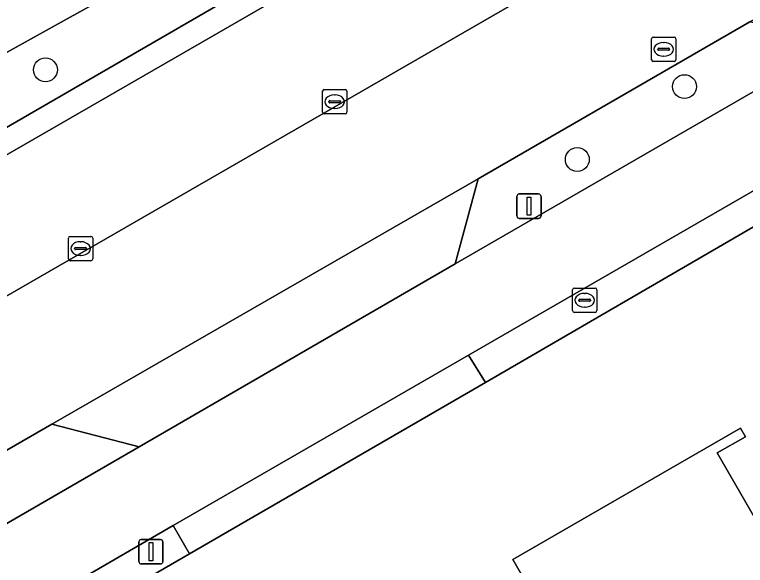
# Model space of a CAD drawing. Extents: x 159039 to 160102, y 381214 to 382524.
# Drawn here: x 159439.83 to 159469.78, y 382332.06 to 382354.64 of the extents above; entities that cross this region are included whole.
import ezdxf

# ---------------------------------------------------------------- set-up
doc = ezdxf.new("R2010")
doc.units = 0
for name, color, linetype in [('IMGEO_Berm_groen', 7, 'Continuous'), ('IMGEO_Boom', 7, 'Continuous'), ('IMGEO_Brandkraan', 7, 'Continuous'), ('IMGEO_Erf', 7, 'Continuous'), ('IMGEO_Fietspad_gesloten', 7, 'Continuous'), ('IMGEO_Groenvoorziening', 7, 'Continuous'), ('IMGEO_Haag', 7, 'Continuous'), ('IMGEO_Kolk', 7, 'Continuous'), ('IMGEO_Lichtmast', 7, 'Continuous'), ('IMGEO_Pand', 7, 'Continuous'), ('IMGEO_Parkeervlak_open', 7, 'Continuous'), ('IMGEO_Rijbaan_lokaal_open', 7, 'Continuous'), ('IMGEO_Rijbaan_regionaal_gesloten', 7, 'Continuous'), ('IMGEO_Rioolput', 7, 'Continuous'), ('IMGEO_Voetpad_open', 7, 'Continuous')]:
    doc.layers.add(name, color=color, linetype=linetype)

msp = doc.modelspace()

# ---------------------------------------------------------------- linework, layer by layer
at = {"layer": 'IMGEO_Berm_groen'}
for points in [[(159501.17, 382387.342), (159495.085, 382383.97), (159490.179, 382381.25), (159456.73, 382362.673), (159453.276, 382360.755), (159437.509, 382351.998), (159415.857, 382339.444), (159388.416, 382323.466), (159385.581, 382321.683)], [(159412.772, 382327.702), (159410.378, 382331.932), (159410.748, 382333.379), (159493.883, 382381.512), (159495.156, 382381.304), (159497.833, 382376.762), (159500.456, 382378.308)]]:
    msp.add_lwpolyline(points, dxfattribs=at)
msp.add_lwpolyline([(159473.454, 382353.412), (159469.957, 382354.345), (159458.829, 382347.907), (159457.885, 382344.421)], close=True, dxfattribs=at)
at = {"layer": 'IMGEO_Boom'}
for centre in [(159441.088, 382352.374), (159467.28, 382351.689), (159462.888, 382348.698)]:
    msp.add_circle(centre, 0.489, dxfattribs=at)
at = {"layer": 'IMGEO_Brandkraan'}
for p, q in [((159462.767, 382343.43), (159463.619, 382343.43)), ((159462.692, 382342.504), (159462.692, 382343.356)), ((159463.18, 382343.21), (159463.205, 382343.21)), ((159463.693, 382343.356), (159463.693, 382342.504)), ((159462.951, 382342.924), (159462.951, 382342.936)), ((159463.389, 382342.887), (159462.991, 382342.887)), ((159462.994, 382342.973), (159463.392, 382342.973)), ((159463.435, 382342.936), (159463.435, 382342.924)), ((159463.203, 382342.65), (159463.178, 382342.65)), ((159463.619, 382342.43), (159462.767, 382342.43))]:
    msp.add_line(p, q, dxfattribs=at)
for points in [[(159462.767, 382343.43), (159463.619, 382343.43)], [(159462.692, 382342.504), (159462.692, 382343.356)], [(159463.693, 382343.356), (159463.693, 382342.504)], [(159463.619, 382342.43), (159462.767, 382342.43)]]:
    msp.add_lwpolyline(points, dxfattribs=at)
for centre, radius, start, end in [((159462.769, 382343.354), 0.0765, 91.552, 178.448), ((159462.769, 382343.354), 0.0765, 91.552, 178.448), ((159463.617, 382343.354), 0.0765, 1.552, 88.448), ((159463.617, 382343.354), 0.0765, 1.552, 88.448), ((159462.991, 382342.933), 0.0403, 85.8775, 175.7526), ((159462.988, 382342.923), 0.0366, 178.938, 274.7102), ((159463.392, 382342.93), 0.043, 264.8664, 352.4533), ((159463.396, 382342.935), 0.0386, 1.7309, 96.639), ((159462.769, 382342.506), 0.0765, 181.552, 268.448), ((159462.769, 382342.506), 0.0765, 181.552, 268.448), ((159463.617, 382342.506), 0.0765, 271.552, 358.448), ((159463.617, 382342.506), 0.0765, 271.552, 358.448)]:
    msp.add_arc(centre, radius, start, end, dxfattribs=at)
for centre, major_axis, ratio, start_param, end_param in [((159463.179, 382342.93), (-0.387, 0.002), 0.722429, 4.712389, 7.853982), ((159463.204, 382342.93), (-0.39, 0.002), 0.717154, 1.570796, 4.712389)]:
    msp.add_ellipse(centre, major_axis=major_axis, ratio=ratio, start_param=start_param, end_param=end_param, dxfattribs=at)
at = {"layer": 'IMGEO_Erf'}
for points in [[(159527.866, 382340.68), (159526.199, 382339.82), (159525.298, 382341.566), (159526.883, 382342.383), (159511.155, 382369.645), (159506.479, 382366.946), (159488.307, 382356.455), (159473.818, 382348.101), (159459.124, 382339.557), (159446.995, 382332.536), (159420.799, 382317.382), (159411.549, 382312.006), (159413.857, 382307.93), (159414.439, 382308.236), (159416.457, 382304.795)], [(159494.472, 382322.439), (159494.125, 382322.239), (159493.241, 382323.773), (159485.407, 382319.256), (159481.804, 382325.504), (159476.743, 382322.586), (159480.346, 382316.338), (159472.512, 382311.82), (159473.397, 382310.286), (159473.05, 382310.087), (159462.741, 382327.966), (159460.243, 382332.297), (159469.576, 382337.679), (159469.776, 382337.332), (159468.623, 382336.668), (159471.122, 382332.335), (159472.301, 382333.014), (159472.487, 382333.954)]]:
    msp.add_lwpolyline(points, dxfattribs=at)
at = {"layer": 'IMGEO_Fietspad_gesloten'}
for points in [[(159404.755, 382309.691), (159410.868, 382313.197), (159411.452, 382313.515), (159420.131, 382318.504), (159446.319, 382333.691), (159458.428, 382340.678), (159473.177, 382349.191), (159487.627, 382357.578), (159505.817, 382368.093), (159511.227, 382371.221), (159512.721, 382372.085), (159512.731, 382372.092), (159520.042, 382376.293), (159585.572, 382414.231), (159595.067, 382419.777), (159595.151, 382419.631), (159602.995, 382424.583), (159606.262, 382426.888), (159612.034, 382430.691)], [(159509.216, 382374.079), (159504.855, 382371.559), (159487.352, 382361.444), (159473.454, 382353.412), (159457.885, 382344.421), (159444.93, 382336.916), (159418.59, 382321.667), (159417.165, 382320.842), (159413.503, 382318.73), (159409.064, 382316.173), (159403.629, 382313.01), (159397.349, 382309.85)]]:
    msp.add_lwpolyline(points, dxfattribs=at)
at = {"layer": 'IMGEO_Groenvoorziening'}
for points in [[(159495.156, 382381.304), (159493.883, 382381.512), (159410.748, 382333.379), (159410.378, 382331.932), (159412.772, 382327.702), (159413, 382327.831)], [(159411.689, 382332.859), (159455.074, 382357.89), (159458.092, 382359.631), (159493.96, 382380.325)]]:
    msp.add_lwpolyline(points, dxfattribs=at)
at = {"layer": 'IMGEO_Haag'}
for points in [[(159497.685, 382376.675), (159497.833, 382376.762), (159495.156, 382381.304), (159493.883, 382381.512), (159410.748, 382333.379), (159410.378, 382331.932), (159412.772, 382327.702), (159413, 382327.831)], [(159411.689, 382332.859), (159455.074, 382357.89), (159458.092, 382359.631), (159493.96, 382380.325)]]:
    msp.add_lwpolyline(points, dxfattribs=at)
at = {"layer": 'IMGEO_Kolk'}
for p, q in [((159452.444, 382350.643), (159452.444, 382351.495)), ((159452.519, 382351.569), (159453.371, 382351.569)), ((159453.445, 382351.495), (159453.445, 382350.643)), ((159452.932, 382351.349), (159452.957, 382351.349)), ((159452.703, 382351.063), (159452.703, 382351.075)), ((159453.141, 382351.026), (159452.743, 382351.026)), ((159452.746, 382351.112), (159453.144, 382351.112)), ((159453.187, 382351.075), (159453.187, 382351.063)), ((159453.371, 382350.569), (159452.519, 382350.569)), ((159452.955, 382350.789), (159452.93, 382350.789)), ((159442.028, 382344.623), (159442.028, 382345.475)), ((159442.103, 382345.549), (159442.955, 382345.549)), ((159443.029, 382345.475), (159443.029, 382344.623)), ((159442.516, 382345.329), (159442.541, 382345.329)), ((159442.287, 382345.043), (159442.287, 382345.055)), ((159442.725, 382345.006), (159442.327, 382345.006)), ((159442.33, 382345.092), (159442.728, 382345.092)), ((159442.771, 382345.055), (159442.771, 382345.043)), ((159442.539, 382344.769), (159442.514, 382344.769)), ((159442.955, 382344.549), (159442.103, 382344.549))]:
    msp.add_line(p, q, dxfattribs=at)
for points in [[(159452.444, 382350.643), (159452.444, 382351.495)], [(159452.519, 382351.569), (159453.371, 382351.569)], [(159453.445, 382351.495), (159453.445, 382350.643)], [(159453.371, 382350.569), (159452.519, 382350.569)], [(159442.028, 382344.623), (159442.028, 382345.475)], [(159442.103, 382345.549), (159442.955, 382345.549)], [(159443.029, 382345.475), (159443.029, 382344.623)], [(159442.955, 382344.549), (159442.103, 382344.549)]]:
    msp.add_lwpolyline(points, dxfattribs=at)
for centre, radius, start, end in [((159452.521, 382351.493), 0.0765, 91.552, 178.448), ((159452.521, 382351.493), 0.0765, 91.552, 178.448), ((159453.369, 382351.493), 0.0765, 1.552, 88.448), ((159453.369, 382351.493), 0.0765, 1.552, 88.448), ((159452.743, 382351.072), 0.0403, 85.8775, 175.7526), ((159452.74, 382351.062), 0.0366, 178.938, 274.7102), ((159453.144, 382351.069), 0.043, 264.8664, 352.4533), ((159453.148, 382351.074), 0.0386, 1.7309, 96.639), ((159452.521, 382350.645), 0.0765, 181.552, 268.448), ((159452.521, 382350.645), 0.0765, 181.552, 268.448), ((159453.369, 382350.645), 0.0765, 271.552, 358.448), ((159453.369, 382350.645), 0.0765, 271.552, 358.448), ((159442.105, 382345.473), 0.0765, 91.552, 178.448), ((159442.105, 382345.473), 0.0765, 91.552, 178.448), ((159442.953, 382345.473), 0.0765, 1.552, 88.448), ((159442.953, 382345.473), 0.0765, 1.552, 88.448), ((159442.327, 382345.052), 0.0403, 85.8775, 175.7526), ((159442.324, 382345.042), 0.0366, 178.938, 274.7102), ((159442.728, 382345.049), 0.043, 264.8664, 352.4533), ((159442.732, 382345.054), 0.0386, 1.7309, 96.639), ((159442.105, 382344.625), 0.0765, 181.552, 268.448), ((159442.105, 382344.625), 0.0765, 181.552, 268.448), ((159442.953, 382344.625), 0.0765, 271.552, 358.448), ((159442.953, 382344.625), 0.0765, 271.552, 358.448)]:
    msp.add_arc(centre, radius, start, end, dxfattribs=at)
for centre, major_axis, ratio, start_param, end_param in [((159452.931, 382351.069), (-0.387, 0.002), 0.722429, 4.712389, 7.853982), ((159452.956, 382351.069), (-0.39, 0.002), 0.717154, 1.570796, 4.712389), ((159442.515, 382345.049), (-0.387, 0.002), 0.722429, 4.712389, 7.853982), ((159442.54, 382345.049), (-0.39, 0.002), 0.717154, 1.570796, 4.712389)]:
    msp.add_ellipse(centre, major_axis=major_axis, ratio=ratio, start_param=start_param, end_param=end_param, dxfattribs=at)
at = {"layer": 'IMGEO_Lichtmast'}
for p, q in [((159460.51, 382347.286), (159461.3, 382347.286)), ((159461.3, 382347.286), (159460.51, 382347.286)), ((159460.41, 382346.386), (159460.41, 382347.186)), ((159460.41, 382347.186), (159460.41, 382346.386)), ((159461.4, 382347.186), (159461.4, 382346.386)), ((159461.4, 382346.386), (159461.4, 382347.186)), ((159461.3, 382346.286), (159460.51, 382346.286)), ((159460.51, 382346.286), (159461.3, 382346.286)), ((159444.917, 382332.219), (159444.917, 382333.019)), ((159444.917, 382333.019), (159444.917, 382332.219)), ((159445.017, 382333.119), (159445.807, 382333.119)), ((159445.807, 382333.119), (159445.017, 382333.119)), ((159445.907, 382333.019), (159445.907, 382332.219)), ((159445.907, 382332.219), (159445.907, 382333.019)), ((159445.807, 382332.119), (159445.017, 382332.119)), ((159445.017, 382332.119), (159445.807, 382332.119))]:
    msp.add_line(p, q, dxfattribs=at)
for points in [[(159460.83, 382347.161), (159460.98, 382347.161), (159460.98, 382346.411), (159460.83, 382346.411), (159460.83, 382347.161)], [(159445.337, 382332.994), (159445.487, 382332.994), (159445.487, 382332.244), (159445.337, 382332.244), (159445.337, 382332.994)]]:
    msp.add_lwpolyline(points, dxfattribs=at)
for centre, start, end in [((159460.51, 382347.186), 90, 180), ((159460.51, 382347.186), 90, 180), ((159461.3, 382347.186), 0, 90), ((159461.3, 382347.186), 360, 90), ((159460.51, 382346.386), 180, 270), ((159460.51, 382346.386), 180, 270), ((159461.3, 382346.386), 270, 0), ((159461.3, 382346.386), 270, 0), ((159445.017, 382333.019), 90, 180), ((159445.017, 382333.019), 90, 180), ((159445.807, 382333.019), 0, 90), ((159445.807, 382333.019), 360, 90), ((159445.017, 382332.219), 180, 270), ((159445.017, 382332.219), 180, 270), ((159445.807, 382332.219), 270, 0), ((159445.807, 382332.219), 270, 0)]:
    msp.add_arc(centre, 0.1, start, end, dxfattribs=at)
at = {"layer": 'IMGEO_Pand'}
msp.add_lwpolyline([(159472.487, 382333.954), (159472.301, 382333.014), (159471.122, 382332.335), (159468.623, 382336.668), (159469.776, 382337.332), (159469.576, 382337.679), (159460.243, 382332.297), (159462.741, 382327.966)], dxfattribs=at)
at = {"layer": 'IMGEO_Parkeervlak_open'}
for points in [[(159493.96, 382380.325), (159458.092, 382359.631), (159455.074, 382357.89), (159411.689, 382332.859)], [(159413, 382327.831), (159497.685, 382376.675)]]:
    msp.add_lwpolyline(points, dxfattribs=at)
at = {"layer": 'IMGEO_Rijbaan_lokaal_open'}
for points in [[(159500.456, 382378.308), (159497.833, 382376.762), (159497.685, 382376.675), (159413, 382327.831), (159412.772, 382327.702), (159409.525, 382325.864), (159398.221, 382319.314)], [(159398.953, 382313.388), (159407.722, 382318.487), (159418.136, 382324.44), (159419.325, 382325.127), (159441.348, 382337.849), (159458.829, 382347.907), (159469.957, 382354.345), (159488.174, 382364.914), (159503.559, 382373.803)]]:
    msp.add_lwpolyline(points, dxfattribs=at)
at = {"layer": 'IMGEO_Rijbaan_regionaal_gesloten'}
msp.add_lwpolyline([(159437.509, 382351.998), (159453.276, 382360.755), (159456.73, 382362.673), (159490.179, 382381.25), (159495.085, 382383.97), (159493.64, 382386.577), (159489.858, 382384.474), (159486.264, 382382.436), (159479.685, 382378.794), (159476.283, 382376.911), (159472.791, 382374.978), (159469.344, 382373.07), (159465.885, 382371.135), (159462.361, 382369.205), (159458.88, 382367.262), (159455.486, 382365.367), (159452.007, 382363.425), (159448.565, 382361.528), (159445.067, 382359.6), (159441.627, 382357.672), (159438.187, 382355.743)], dxfattribs=at)
at = {"layer": 'IMGEO_Rioolput'}
for p, q in [((159465.928, 382352.793), (159465.928, 382353.645)), ((159466.003, 382353.719), (159466.855, 382353.719)), ((159466.929, 382353.645), (159466.929, 382352.793)), ((159466.23, 382353.262), (159466.628, 382353.262)), ((159466.416, 382353.499), (159466.441, 382353.499)), ((159466.187, 382353.213), (159466.187, 382353.225)), ((159466.625, 382353.176), (159466.227, 382353.176)), ((159466.671, 382353.225), (159466.671, 382353.213)), ((159466.855, 382352.719), (159466.003, 382352.719)), ((159466.439, 382352.939), (159466.414, 382352.939))]:
    msp.add_line(p, q, dxfattribs=at)
for points in [[(159465.928, 382352.793), (159465.928, 382353.645)], [(159466.003, 382353.719), (159466.855, 382353.719)], [(159466.929, 382353.645), (159466.929, 382352.793)], [(159466.855, 382352.719), (159466.003, 382352.719)]]:
    msp.add_lwpolyline(points, dxfattribs=at)
for centre, radius, start, end in [((159466.005, 382353.643), 0.0765, 91.552, 178.448), ((159466.005, 382353.643), 0.0765, 91.552, 178.448), ((159466.853, 382353.643), 0.0765, 1.552, 88.448), ((159466.853, 382353.643), 0.0765, 1.552, 88.448), ((159466.227, 382353.222), 0.0403, 85.8775, 175.7526), ((159466.632, 382353.224), 0.0386, 1.7309, 96.639), ((159466.224, 382353.212), 0.0366, 178.938, 274.7102), ((159466.628, 382353.219), 0.043, 264.8664, 352.4533), ((159466.005, 382352.795), 0.0765, 181.552, 268.448), ((159466.005, 382352.795), 0.0765, 181.552, 268.448), ((159466.853, 382352.795), 0.0765, 271.552, 358.448), ((159466.853, 382352.795), 0.0765, 271.552, 358.448)]:
    msp.add_arc(centre, radius, start, end, dxfattribs=at)
for centre, major_axis, ratio, start_param, end_param in [((159466.415, 382353.219), (-0.387, 0.002), 0.722429, 4.712389, 7.853982), ((159466.44, 382353.219), (-0.39, 0.002), 0.717154, 1.570796, 4.712389)]:
    msp.add_ellipse(centre, major_axis=major_axis, ratio=ratio, start_param=start_param, end_param=end_param, dxfattribs=at)
at = {"layer": 'IMGEO_Voetpad_open'}
for points in [[(159473.818, 382348.101), (159473.177, 382349.191), (159458.428, 382340.678), (159459.124, 382339.557)], [(159457.885, 382344.421), (159458.829, 382347.907), (159441.348, 382337.849), (159444.93, 382336.916)], [(159459.124, 382339.557), (159458.428, 382340.678), (159446.319, 382333.691), (159446.995, 382332.536)], [(159444.93, 382336.916), (159441.348, 382337.849), (159419.325, 382325.127), (159418.59, 382321.667)], [(159446.995, 382332.536), (159446.319, 382333.691), (159420.131, 382318.504), (159420.799, 382317.382)]]:
    msp.add_lwpolyline(points, close=True, dxfattribs=at)

doc.saveas('drawing.dxf')
